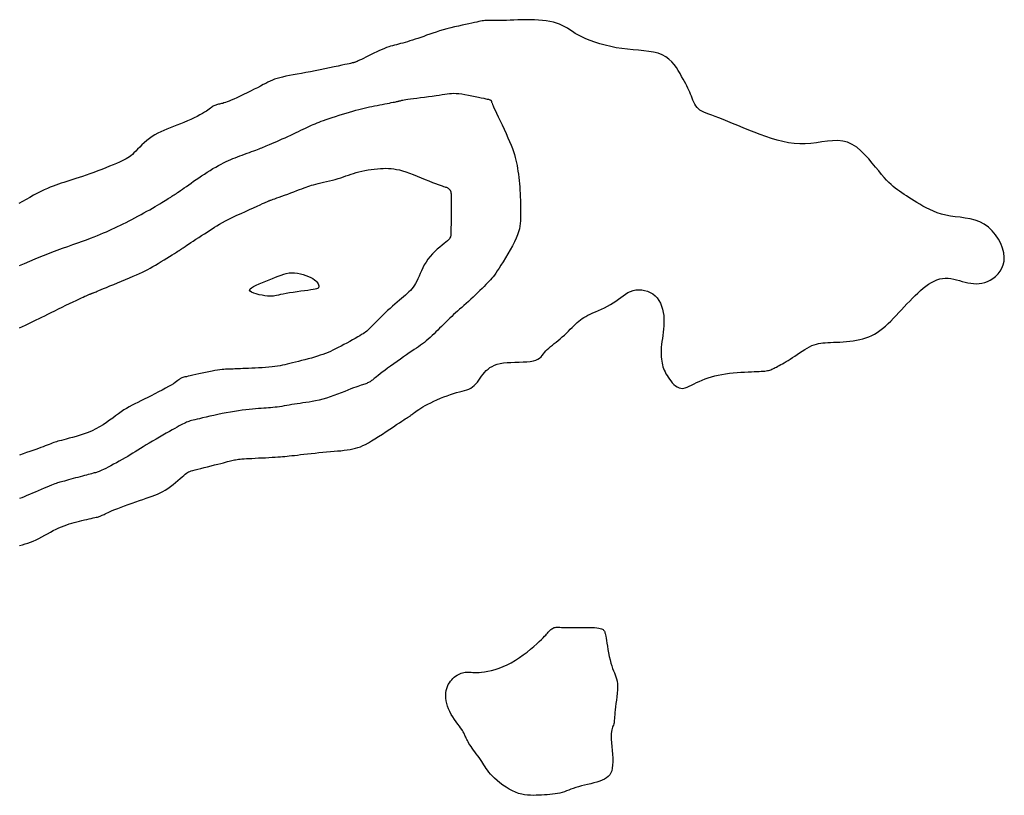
# Model space of a CAD drawing. Header units: millimetres. Extents: x 32690613 to 32693367, y 5343692 to 5344708.
# Tile 947 of 1009: x 32693143 to 32693165, y 5344549 to 5344567. Entities that reach past the tile are written whole.
import ezdxf

# ---------------------------------------------------------------- set-up
doc = ezdxf.new("R2010")
doc.units = ezdxf.units.MM
doc.header["$LTSCALE"] = 20
for name, color, linetype in [('02-DGM_HL_489.50', 32, 'Continuous'), ('02-DGM_HL_490.00', 42, 'Continuous'), ('02-DGM_HL_490.50', 52, 'Continuous'), ('02-DGM_HL_491.00', 62, 'Continuous')]:
    doc.layers.add(name, color=color, linetype=linetype)

msp = doc.modelspace()

# ---------------------------------------------------------------- linework, layer by layer
at = {"layer": '02-DGM_HL_489.50', "elevation": 489.5, "flags": 128}
msp.add_lwpolyline([(32693149.647, 5344560.865), (32693149.684, 5344560.84), (32693149.713, 5344560.815), (32693149.736, 5344560.791), (32693149.753, 5344560.768), (32693149.766, 5344560.746), (32693149.774, 5344560.726), (32693149.778, 5344560.708), (32693149.78, 5344560.692), (32693149.779, 5344560.678), (32693149.775, 5344560.666), (32693149.767, 5344560.656), (32693149.752, 5344560.647), (32693149.729, 5344560.638), (32693149.698, 5344560.63), (32693149.657, 5344560.622), (32693149.604, 5344560.613), (32693149.539, 5344560.603), (32693149.464, 5344560.593), (32693149.382, 5344560.582), (32693149.297, 5344560.57), (32693149.212, 5344560.558), (32693149.13, 5344560.546), (32693149.053, 5344560.534), (32693148.985, 5344560.522), (32693148.929, 5344560.511), (32693148.882, 5344560.5), (32693148.841, 5344560.491), (32693148.804, 5344560.483), (32693148.769, 5344560.477), (32693148.731, 5344560.474), (32693148.689, 5344560.474), (32693148.639, 5344560.477), (32693148.581, 5344560.484), (32693148.517, 5344560.494), (32693148.451, 5344560.507), (32693148.387, 5344560.523), (32693148.33, 5344560.542), (32693148.284, 5344560.562), (32693148.252, 5344560.585), (32693148.24, 5344560.609), (32693148.251, 5344560.635), (32693148.281, 5344560.662), (32693148.327, 5344560.69), (32693148.386, 5344560.718), (32693148.454, 5344560.748), (32693148.528, 5344560.777), (32693148.604, 5344560.807), (32693148.678, 5344560.837), (32693148.749, 5344560.866), (32693148.815, 5344560.894), (32693148.878, 5344560.921), (32693148.939, 5344560.945), (32693148.998, 5344560.965), (32693149.057, 5344560.981), (32693149.117, 5344560.992), (32693149.178, 5344560.997), (32693149.242, 5344560.995), (32693149.307, 5344560.987), (32693149.371, 5344560.975), (32693149.434, 5344560.958), (32693149.495, 5344560.937), (32693149.551, 5344560.914), (32693149.602, 5344560.89)], close=True, dxfattribs=at)
at = {"layer": '02-DGM_HL_490.00', "elevation": 490, "flags": 128}
msp.add_lwpolyline([(32693143.109, 5344559.769), (32693143.177, 5344559.798), (32693143.242, 5344559.827), (32693143.305, 5344559.856), (32693143.365, 5344559.884), (32693143.425, 5344559.913), (32693143.485, 5344559.943), (32693143.546, 5344559.974), (32693143.608, 5344560.006), (32693143.674, 5344560.039), (32693143.743, 5344560.074), (32693143.816, 5344560.11), (32693143.895, 5344560.149), (32693143.977, 5344560.189), (32693144.061, 5344560.23), (32693144.144, 5344560.27), (32693144.226, 5344560.309), (32693144.303, 5344560.346), (32693144.373, 5344560.379), (32693144.436, 5344560.409), (32693144.489, 5344560.434), (32693144.533, 5344560.454), (32693144.569, 5344560.471), (32693144.599, 5344560.484), (32693144.623, 5344560.495), (32693144.642, 5344560.503), (32693144.657, 5344560.51), (32693144.67, 5344560.515), (32693144.682, 5344560.52), (32693144.693, 5344560.524), (32693144.703, 5344560.528), (32693144.712, 5344560.531), (32693144.721, 5344560.534), (32693144.731, 5344560.538), (32693144.74, 5344560.542), (32693144.751, 5344560.546), (32693144.762, 5344560.551), (32693144.776, 5344560.556), (32693144.794, 5344560.564), (32693144.816, 5344560.573), (32693144.845, 5344560.585), (32693144.882, 5344560.601), (32693144.927, 5344560.619), (32693144.983, 5344560.642), (32693145.05, 5344560.67), (32693145.127, 5344560.701), (32693145.21, 5344560.735), (32693145.297, 5344560.771), (32693145.387, 5344560.808), (32693145.476, 5344560.845), (32693145.563, 5344560.882), (32693145.644, 5344560.917), (32693145.718, 5344560.95), (32693145.786, 5344560.981), (32693145.85, 5344561.011), (32693145.909, 5344561.04), (32693145.967, 5344561.07), (32693146.024, 5344561.101), (32693146.081, 5344561.133), (32693146.141, 5344561.168), (32693146.204, 5344561.205), (32693146.268, 5344561.244), (32693146.333, 5344561.284), (32693146.397, 5344561.323), (32693146.457, 5344561.361), (32693146.514, 5344561.397), (32693146.564, 5344561.429), (32693146.607, 5344561.456), (32693146.642, 5344561.477), (32693146.668, 5344561.494), (32693146.688, 5344561.506), (32693146.702, 5344561.515), (32693146.711, 5344561.52), (32693146.717, 5344561.524), (32693146.721, 5344561.527), (32693146.724, 5344561.529), (32693146.726, 5344561.531), (32693146.73, 5344561.533), (32693146.736, 5344561.538), (32693146.746, 5344561.545), (32693146.76, 5344561.554), (32693146.779, 5344561.568), (32693146.805, 5344561.585), (32693146.838, 5344561.608), (32693146.88, 5344561.635), (32693146.93, 5344561.668), (32693146.984, 5344561.704), (32693147.044, 5344561.743), (32693147.105, 5344561.783), (32693147.168, 5344561.824), (32693147.23, 5344561.865), (32693147.29, 5344561.904), (32693147.347, 5344561.941), (32693147.402, 5344561.977), (32693147.456, 5344562.011), (32693147.512, 5344562.045), (32693147.57, 5344562.08), (32693147.633, 5344562.115), (32693147.702, 5344562.152), (32693147.778, 5344562.191), (32693147.863, 5344562.233), (32693147.954, 5344562.277), (32693148.049, 5344562.321), (32693148.144, 5344562.365), (32693148.237, 5344562.407), (32693148.325, 5344562.447), (32693148.404, 5344562.482), (32693148.472, 5344562.513), (32693148.527, 5344562.537), (32693148.569, 5344562.556), (32693148.601, 5344562.57), (32693148.625, 5344562.581), (32693148.641, 5344562.588), (32693148.653, 5344562.593), (32693148.662, 5344562.597), (32693148.669, 5344562.6), (32693148.677, 5344562.603), (32693148.686, 5344562.606), (32693148.698, 5344562.611), (32693148.715, 5344562.617), (32693148.736, 5344562.625), (32693148.763, 5344562.635), (32693148.798, 5344562.647), (32693148.842, 5344562.663), (32693148.894, 5344562.682), (32693148.954, 5344562.704), (32693149.019, 5344562.727), (32693149.088, 5344562.752), (32693149.158, 5344562.778), (32693149.226, 5344562.803), (32693149.292, 5344562.827), (32693149.352, 5344562.85), (32693149.405, 5344562.87), (32693149.453, 5344562.888), (32693149.497, 5344562.905), (32693149.538, 5344562.92), (32693149.579, 5344562.934), (32693149.62, 5344562.947), (32693149.664, 5344562.96), (32693149.712, 5344562.973), (32693149.766, 5344562.986), (32693149.824, 5344563), (32693149.886, 5344563.014), (32693149.951, 5344563.029), (32693150.017, 5344563.045), (32693150.083, 5344563.061), (32693150.148, 5344563.078), (32693150.212, 5344563.096), (32693150.272, 5344563.114), (32693150.33, 5344563.134), (32693150.387, 5344563.154), (32693150.442, 5344563.173), (32693150.499, 5344563.193), (32693150.556, 5344563.212), (32693150.615, 5344563.23), (32693150.676, 5344563.247), (32693150.741, 5344563.263), (32693150.808, 5344563.277), (32693150.878, 5344563.289), (32693150.947, 5344563.3), (32693151.017, 5344563.309), (32693151.086, 5344563.316), (32693151.153, 5344563.321), (32693151.217, 5344563.324), (32693151.278, 5344563.325), (32693151.337, 5344563.324), (32693151.394, 5344563.32), (32693151.452, 5344563.313), (32693151.512, 5344563.302), (32693151.576, 5344563.288), (32693151.644, 5344563.269), (32693151.718, 5344563.245), (32693151.799, 5344563.217), (32693151.885, 5344563.184), (32693151.974, 5344563.15), (32693152.064, 5344563.114), (32693152.152, 5344563.078), (32693152.236, 5344563.044), (32693152.313, 5344563.012), (32693152.382, 5344562.985), (32693152.44, 5344562.963), (32693152.488, 5344562.946), (32693152.528, 5344562.932), (32693152.56, 5344562.922), (32693152.586, 5344562.914), (32693152.607, 5344562.908), (32693152.624, 5344562.902), (32693152.638, 5344562.897), (32693152.651, 5344562.891), (32693152.662, 5344562.884), (32693152.672, 5344562.877), (32693152.681, 5344562.87), (32693152.688, 5344562.862), (32693152.695, 5344562.854), (32693152.701, 5344562.847), (32693152.706, 5344562.839), (32693152.71, 5344562.831), (32693152.714, 5344562.824), (32693152.717, 5344562.817), (32693152.72, 5344562.809), (32693152.722, 5344562.802), (32693152.724, 5344562.795), (32693152.726, 5344562.788), (32693152.727, 5344562.78), (32693152.727, 5344562.772), (32693152.728, 5344562.763), (32693152.728, 5344562.75), (32693152.728, 5344562.731), (32693152.728, 5344562.706), (32693152.728, 5344562.672), (32693152.728, 5344562.628), (32693152.728, 5344562.572), (32693152.728, 5344562.503), (32693152.728, 5344562.424), (32693152.728, 5344562.339), (32693152.728, 5344562.25), (32693152.728, 5344562.161), (32693152.728, 5344562.076), (32693152.727, 5344561.998), (32693152.725, 5344561.931), (32693152.723, 5344561.877), (32693152.72, 5344561.834), (32693152.713, 5344561.8), (32693152.704, 5344561.773), (32693152.69, 5344561.75), (32693152.671, 5344561.728), (32693152.646, 5344561.705), (32693152.613, 5344561.679), (32693152.573, 5344561.648), (32693152.527, 5344561.611), (32693152.476, 5344561.569), (32693152.422, 5344561.522), (32693152.367, 5344561.471), (32693152.313, 5344561.417), (32693152.26, 5344561.359), (32693152.212, 5344561.298), (32693152.17, 5344561.235), (32693152.132, 5344561.17), (32693152.099, 5344561.105), (32693152.068, 5344561.041), (32693152.041, 5344560.978), (32693152.015, 5344560.918), (32693151.99, 5344560.86), (32693151.965, 5344560.808), (32693151.939, 5344560.76), (32693151.913, 5344560.717), (32693151.884, 5344560.677), (32693151.855, 5344560.64), (32693151.823, 5344560.604), (32693151.789, 5344560.57), (32693151.752, 5344560.535), (32693151.713, 5344560.5), (32693151.67, 5344560.462), (32693151.624, 5344560.423), (32693151.577, 5344560.382), (32693151.527, 5344560.34), (32693151.475, 5344560.295), (32693151.422, 5344560.249), (32693151.368, 5344560.2), (32693151.314, 5344560.151), (32693151.259, 5344560.099), (32693151.206, 5344560.047), (32693151.153, 5344559.995), (32693151.102, 5344559.944), (32693151.054, 5344559.895), (32693151.009, 5344559.85), (32693150.968, 5344559.809), (32693150.932, 5344559.772), (32693150.901, 5344559.742), (32693150.874, 5344559.716), (32693150.849, 5344559.694), (32693150.824, 5344559.675), (32693150.798, 5344559.656), (32693150.769, 5344559.636), (32693150.735, 5344559.616), (32693150.695, 5344559.592), (32693150.648, 5344559.564), (32693150.594, 5344559.533), (32693150.535, 5344559.5), (32693150.472, 5344559.465), (32693150.407, 5344559.429), (32693150.342, 5344559.394), (32693150.277, 5344559.359), (32693150.214, 5344559.327), (32693150.154, 5344559.297), (32693150.097, 5344559.269), (32693150.041, 5344559.243), (32693149.986, 5344559.219), (32693149.931, 5344559.197), (32693149.874, 5344559.175), (32693149.815, 5344559.155), (32693149.752, 5344559.134), (32693149.685, 5344559.114), (32693149.615, 5344559.094), (32693149.543, 5344559.074), (32693149.47, 5344559.055), (32693149.397, 5344559.036), (32693149.326, 5344559.018), (32693149.258, 5344559.001), (32693149.194, 5344558.985), (32693149.134, 5344558.97), (32693149.078, 5344558.956), (32693149.024, 5344558.943), (32693148.972, 5344558.932), (32693148.918, 5344558.921), (32693148.863, 5344558.912), (32693148.804, 5344558.903), (32693148.74, 5344558.895), (32693148.67, 5344558.889), (32693148.596, 5344558.883), (32693148.518, 5344558.878), (32693148.44, 5344558.873), (32693148.362, 5344558.869), (32693148.286, 5344558.866), (32693148.215, 5344558.863), (32693148.149, 5344558.86), (32693148.09, 5344558.858), (32693148.038, 5344558.856), (32693147.991, 5344558.854), (32693147.949, 5344558.852), (32693147.91, 5344558.851), (32693147.875, 5344558.85), (32693147.841, 5344558.849), (32693147.808, 5344558.848), (32693147.775, 5344558.847), (32693147.741, 5344558.845), (32693147.705, 5344558.844), (32693147.667, 5344558.841), (32693147.624, 5344558.837), (32693147.577, 5344558.831), (32693147.525, 5344558.824), (32693147.466, 5344558.814), (32693147.401, 5344558.802), (32693147.331, 5344558.787), (32693147.257, 5344558.772), (32693147.183, 5344558.756), (32693147.109, 5344558.739), (32693147.039, 5344558.724), (32693146.974, 5344558.709), (32693146.917, 5344558.697), (32693146.869, 5344558.687), (32693146.829, 5344558.678), (32693146.797, 5344558.672), (32693146.77, 5344558.666), (32693146.749, 5344558.66), (32693146.731, 5344558.655), (32693146.716, 5344558.649), (32693146.702, 5344558.641), (32693146.689, 5344558.632), (32693146.675, 5344558.621), (32693146.658, 5344558.608), (32693146.637, 5344558.591), (32693146.612, 5344558.572), (32693146.58, 5344558.55), (32693146.54, 5344558.523), (32693146.491, 5344558.493), (32693146.432, 5344558.459), (32693146.364, 5344558.421), (32693146.29, 5344558.381), (32693146.212, 5344558.339), (32693146.13, 5344558.297), (32693146.048, 5344558.254), (32693145.967, 5344558.213), (32693145.889, 5344558.175), (32693145.816, 5344558.139), (32693145.747, 5344558.105), (32693145.682, 5344558.072), (32693145.619, 5344558.04), (32693145.558, 5344558.007), (32693145.498, 5344557.973), (32693145.438, 5344557.936), (32693145.378, 5344557.896), (32693145.316, 5344557.852), (32693145.253, 5344557.805), (32693145.187, 5344557.756), (32693145.119, 5344557.706), (32693145.048, 5344557.655), (32693144.974, 5344557.606), (32693144.896, 5344557.558), (32693144.814, 5344557.514), (32693144.728, 5344557.473), (32693144.639, 5344557.437), (32693144.55, 5344557.404), (32693144.461, 5344557.374), (32693144.376, 5344557.348), (32693144.294, 5344557.325), (32693144.22, 5344557.305), (32693144.153, 5344557.287), (32693144.096, 5344557.272), (32693144.047, 5344557.259), (32693144.005, 5344557.248), (32693143.968, 5344557.238), (32693143.935, 5344557.228), (32693143.904, 5344557.218), (32693143.873, 5344557.208), (32693143.841, 5344557.197), (32693143.807, 5344557.184), (32693143.77, 5344557.169), (32693143.73, 5344557.153), (32693143.686, 5344557.136), (32693143.639, 5344557.118), (32693143.588, 5344557.099), (32693143.533, 5344557.079), (32693143.474, 5344557.058), (32693143.41, 5344557.036), (32693143.341, 5344557.013), (32693143.268, 5344556.988), (32693143.191, 5344556.961), (32693143.109, 5344556.931)], dxfattribs=at)
at = {"layer": '02-DGM_HL_490.50', "elevation": 490.5, "flags": 128}
msp.add_lwpolyline([(32693143.113, 5344561.155), (32693143.225, 5344561.204), (32693143.342, 5344561.255), (32693143.461, 5344561.306), (32693143.583, 5344561.357), (32693143.706, 5344561.406), (32693143.829, 5344561.454), (32693143.951, 5344561.499), (32693144.071, 5344561.542), (32693144.188, 5344561.584), (32693144.302, 5344561.624), (32693144.41, 5344561.661), (32693144.512, 5344561.697), (32693144.607, 5344561.732), (32693144.694, 5344561.764), (32693144.775, 5344561.796), (32693144.849, 5344561.826), (32693144.918, 5344561.855), (32693144.984, 5344561.884), (32693145.048, 5344561.912), (32693145.109, 5344561.94), (32693145.171, 5344561.969), (32693145.232, 5344561.997), (32693145.295, 5344562.027), (32693145.358, 5344562.057), (32693145.422, 5344562.087), (32693145.486, 5344562.119), (32693145.551, 5344562.151), (32693145.617, 5344562.185), (32693145.684, 5344562.219), (32693145.751, 5344562.255), (32693145.819, 5344562.292), (32693145.885, 5344562.329), (32693145.951, 5344562.366), (32693146.014, 5344562.402), (32693146.075, 5344562.437), (32693146.133, 5344562.471), (32693146.186, 5344562.503), (32693146.236, 5344562.532), (32693146.281, 5344562.559), (32693146.322, 5344562.584), (32693146.359, 5344562.608), (32693146.394, 5344562.629), (32693146.425, 5344562.649), (32693146.454, 5344562.668), (32693146.481, 5344562.685), (32693146.507, 5344562.701), (32693146.531, 5344562.717), (32693146.556, 5344562.732), (32693146.58, 5344562.749), (32693146.607, 5344562.766), (32693146.635, 5344562.785), (32693146.666, 5344562.807), (32693146.701, 5344562.831), (32693146.74, 5344562.859), (32693146.784, 5344562.89), (32693146.831, 5344562.923), (32693146.881, 5344562.958), (32693146.934, 5344562.996), (32693146.99, 5344563.035), (32693147.048, 5344563.075), (32693147.108, 5344563.116), (32693147.17, 5344563.157), (32693147.233, 5344563.198), (32693147.296, 5344563.239), (32693147.359, 5344563.278), (32693147.422, 5344563.317), (32693147.484, 5344563.353), (32693147.544, 5344563.388), (32693147.603, 5344563.42), (32693147.659, 5344563.448), (32693147.713, 5344563.475), (32693147.766, 5344563.499), (32693147.817, 5344563.521), (32693147.868, 5344563.542), (32693147.919, 5344563.562), (32693147.97, 5344563.582), (32693148.022, 5344563.602), (32693148.075, 5344563.621), (32693148.128, 5344563.641), (32693148.182, 5344563.66), (32693148.234, 5344563.68), (32693148.284, 5344563.698), (32693148.332, 5344563.716), (32693148.377, 5344563.732), (32693148.417, 5344563.747), (32693148.453, 5344563.761), (32693148.485, 5344563.773), (32693148.515, 5344563.785), (32693148.544, 5344563.797), (32693148.575, 5344563.81), (32693148.607, 5344563.824), (32693148.644, 5344563.839), (32693148.685, 5344563.857), (32693148.733, 5344563.878), (32693148.785, 5344563.901), (32693148.843, 5344563.925), (32693148.903, 5344563.952), (32693148.966, 5344563.979), (32693149.03, 5344564.008), (32693149.093, 5344564.036), (32693149.156, 5344564.065), (32693149.216, 5344564.093), (32693149.274, 5344564.121), (32693149.33, 5344564.148), (32693149.383, 5344564.174), (32693149.434, 5344564.198), (32693149.483, 5344564.222), (32693149.53, 5344564.244), (32693149.574, 5344564.265), (32693149.617, 5344564.285), (32693149.658, 5344564.303), (32693149.7, 5344564.32), (32693149.742, 5344564.337), (32693149.787, 5344564.355), (32693149.835, 5344564.373), (32693149.888, 5344564.392), (32693149.947, 5344564.412), (32693150.012, 5344564.434), (32693150.082, 5344564.458), (32693150.156, 5344564.482), (32693150.233, 5344564.507), (32693150.311, 5344564.532), (32693150.389, 5344564.556), (32693150.465, 5344564.579), (32693150.538, 5344564.6), (32693150.607, 5344564.619), (32693150.672, 5344564.636), (32693150.734, 5344564.652), (32693150.794, 5344564.667), (32693150.852, 5344564.68), (32693150.909, 5344564.692), (32693150.965, 5344564.704), (32693151.023, 5344564.716), (32693151.08, 5344564.728), (32693151.139, 5344564.739), (32693151.196, 5344564.75), (32693151.251, 5344564.761), (32693151.304, 5344564.771), (32693151.353, 5344564.78), (32693151.397, 5344564.789), (32693151.436, 5344564.796), (32693151.468, 5344564.803), (32693151.495, 5344564.808), (32693151.516, 5344564.813), (32693151.534, 5344564.817), (32693151.549, 5344564.82), (32693151.562, 5344564.824), (32693151.574, 5344564.827), (32693151.586, 5344564.83), (32693151.598, 5344564.833), (32693151.613, 5344564.837), (32693151.631, 5344564.841), (32693151.653, 5344564.846), (32693151.683, 5344564.851), (32693151.719, 5344564.858), (32693151.765, 5344564.865), (32693151.822, 5344564.873), (32693151.89, 5344564.882), (32693151.966, 5344564.892), (32693152.05, 5344564.903), (32693152.137, 5344564.914), (32693152.225, 5344564.926), (32693152.311, 5344564.937), (32693152.393, 5344564.949), (32693152.467, 5344564.959), (32693152.532, 5344564.969), (32693152.59, 5344564.978), (32693152.642, 5344564.986), (32693152.691, 5344564.992), (32693152.739, 5344564.995), (32693152.788, 5344564.997), (32693152.842, 5344564.995), (32693152.901, 5344564.99), (32693152.967, 5344564.982), (32693153.039, 5344564.97), (32693153.115, 5344564.957), (32693153.191, 5344564.943), (32693153.266, 5344564.928), (32693153.337, 5344564.913), (32693153.401, 5344564.899), (32693153.457, 5344564.887), (32693153.501, 5344564.877), (32693153.536, 5344564.869), (32693153.561, 5344564.863), (32693153.58, 5344564.859), (32693153.593, 5344564.855), (32693153.601, 5344564.852), (32693153.606, 5344564.85), (32693153.61, 5344564.847), (32693153.613, 5344564.845), (32693153.616, 5344564.841), (32693153.619, 5344564.838), (32693153.622, 5344564.834), (32693153.624, 5344564.83), (32693153.626, 5344564.825), (32693153.628, 5344564.821), (32693153.63, 5344564.815), (32693153.631, 5344564.81), (32693153.633, 5344564.802), (32693153.637, 5344564.79), (32693153.643, 5344564.774), (32693153.652, 5344564.75), (32693153.666, 5344564.718), (32693153.685, 5344564.675), (32693153.71, 5344564.62), (32693153.742, 5344564.552), (32693153.78, 5344564.473), (32693153.821, 5344564.386), (32693153.865, 5344564.293), (32693153.909, 5344564.198), (32693153.953, 5344564.102), (32693153.995, 5344564.008), (32693154.033, 5344563.92), (32693154.067, 5344563.839), (32693154.095, 5344563.765), (32693154.119, 5344563.696), (32693154.14, 5344563.631), (32693154.158, 5344563.569), (32693154.173, 5344563.509), (32693154.187, 5344563.449), (32693154.199, 5344563.387), (32693154.21, 5344563.324), (32693154.22, 5344563.259), (32693154.229, 5344563.192), (32693154.238, 5344563.123), (32693154.246, 5344563.053), (32693154.253, 5344562.982), (32693154.259, 5344562.91), (32693154.264, 5344562.837), (32693154.268, 5344562.764), (32693154.271, 5344562.691), (32693154.274, 5344562.618), (32693154.276, 5344562.546), (32693154.277, 5344562.475), (32693154.277, 5344562.406), (32693154.278, 5344562.339), (32693154.277, 5344562.275), (32693154.276, 5344562.214), (32693154.274, 5344562.155), (32693154.27, 5344562.096), (32693154.262, 5344562.036), (32693154.25, 5344561.975), (32693154.232, 5344561.91), (32693154.209, 5344561.84), (32693154.178, 5344561.764), (32693154.14, 5344561.682), (32693154.096, 5344561.595), (32693154.047, 5344561.505), (32693153.995, 5344561.415), (32693153.942, 5344561.327), (32693153.89, 5344561.243), (32693153.841, 5344561.165), (32693153.797, 5344561.096), (32693153.757, 5344561.037), (32693153.723, 5344560.987), (32693153.693, 5344560.944), (32693153.664, 5344560.906), (32693153.636, 5344560.872), (32693153.608, 5344560.839), (32693153.578, 5344560.806), (32693153.544, 5344560.771), (32693153.506, 5344560.732), (32693153.464, 5344560.69), (32693153.419, 5344560.645), (32693153.371, 5344560.599), (32693153.321, 5344560.55), (32693153.27, 5344560.502), (32693153.218, 5344560.453), (32693153.166, 5344560.405), (32693153.115, 5344560.358), (32693153.064, 5344560.312), (32693153.014, 5344560.268), (32693152.966, 5344560.225), (32693152.918, 5344560.183), (32693152.872, 5344560.142), (32693152.828, 5344560.102), (32693152.785, 5344560.063), (32693152.743, 5344560.024), (32693152.704, 5344559.987), (32693152.665, 5344559.949), (32693152.627, 5344559.912), (32693152.589, 5344559.874), (32693152.551, 5344559.836), (32693152.512, 5344559.798), (32693152.473, 5344559.759), (32693152.433, 5344559.718), (32693152.391, 5344559.678), (32693152.349, 5344559.636), (32693152.306, 5344559.596), (32693152.263, 5344559.555), (32693152.22, 5344559.516), (32693152.176, 5344559.479), (32693152.133, 5344559.443), (32693152.09, 5344559.41), (32693152.047, 5344559.378), (32693152.002, 5344559.347), (32693151.956, 5344559.315), (32693151.907, 5344559.282), (32693151.855, 5344559.248), (32693151.798, 5344559.21), (32693151.737, 5344559.168), (32693151.67, 5344559.122), (32693151.6, 5344559.073), (32693151.527, 5344559.021), (32693151.454, 5344558.968), (32693151.382, 5344558.916), (32693151.314, 5344558.866), (32693151.25, 5344558.819), (32693151.193, 5344558.776), (32693151.145, 5344558.739), (32693151.103, 5344558.707), (32693151.069, 5344558.679), (32693151.039, 5344558.656), (32693151.015, 5344558.636), (32693150.993, 5344558.619), (32693150.974, 5344558.604), (32693150.956, 5344558.59), (32693150.939, 5344558.578), (32693150.922, 5344558.567), (32693150.905, 5344558.557), (32693150.887, 5344558.547), (32693150.868, 5344558.538), (32693150.848, 5344558.53), (32693150.827, 5344558.521), (32693150.804, 5344558.513), (32693150.78, 5344558.505), (32693150.753, 5344558.496), (32693150.722, 5344558.486), (32693150.688, 5344558.474), (32693150.649, 5344558.461), (32693150.604, 5344558.445), (32693150.553, 5344558.427), (32693150.495, 5344558.405), (32693150.43, 5344558.379), (32693150.358, 5344558.351), (32693150.281, 5344558.321), (32693150.201, 5344558.291), (32693150.118, 5344558.26), (32693150.034, 5344558.23), (32693149.95, 5344558.203), (32693149.868, 5344558.178), (32693149.788, 5344558.158), (32693149.711, 5344558.14), (32693149.636, 5344558.125), (32693149.564, 5344558.113), (32693149.494, 5344558.102), (32693149.427, 5344558.093), (32693149.362, 5344558.084), (32693149.299, 5344558.075), (32693149.237, 5344558.065), (32693149.178, 5344558.056), (32693149.12, 5344558.046), (32693149.065, 5344558.036), (32693149.01, 5344558.026), (32693148.957, 5344558.017), (32693148.906, 5344558.009), (32693148.855, 5344558.002), (32693148.806, 5344557.996), (32693148.757, 5344557.99), (32693148.708, 5344557.986), (32693148.658, 5344557.982), (32693148.607, 5344557.979), (32693148.553, 5344557.975), (32693148.496, 5344557.971), (32693148.436, 5344557.967), (32693148.371, 5344557.962), (32693148.303, 5344557.956), (32693148.23, 5344557.949), (32693148.154, 5344557.941), (32693148.073, 5344557.931), (32693147.99, 5344557.92), (32693147.903, 5344557.906), (32693147.812, 5344557.891), (32693147.719, 5344557.874), (32693147.625, 5344557.855), (32693147.531, 5344557.835), (32693147.439, 5344557.815), (32693147.35, 5344557.795), (32693147.267, 5344557.776), (32693147.191, 5344557.758), (32693147.124, 5344557.742), (32693147.067, 5344557.729), (32693147.019, 5344557.718), (32693146.979, 5344557.708), (32693146.945, 5344557.7), (32693146.915, 5344557.692), (32693146.888, 5344557.683), (32693146.862, 5344557.674), (32693146.836, 5344557.664), (32693146.809, 5344557.652), (32693146.779, 5344557.638), (32693146.746, 5344557.622), (32693146.71, 5344557.603), (32693146.67, 5344557.581), (32693146.624, 5344557.556), (32693146.572, 5344557.527), (32693146.515, 5344557.494), (32693146.45, 5344557.458), (32693146.38, 5344557.418), (32693146.306, 5344557.376), (32693146.23, 5344557.332), (32693146.153, 5344557.287), (32693146.076, 5344557.242), (32693146.002, 5344557.198), (32693145.932, 5344557.156), (32693145.866, 5344557.116), (32693145.805, 5344557.078), (32693145.746, 5344557.041), (32693145.69, 5344557.006), (32693145.635, 5344556.971), (32693145.579, 5344556.937), (32693145.522, 5344556.902), (32693145.463, 5344556.867), (32693145.4, 5344556.831), (32693145.335, 5344556.795), (32693145.27, 5344556.76), (32693145.205, 5344556.725), (32693145.143, 5344556.692), (32693145.084, 5344556.662), (32693145.031, 5344556.635), (32693144.985, 5344556.612), (32693144.946, 5344556.593), (32693144.914, 5344556.578), (32693144.888, 5344556.567), (32693144.865, 5344556.557), (32693144.844, 5344556.55), (32693144.823, 5344556.544), (32693144.802, 5344556.538), (32693144.778, 5344556.532), (32693144.75, 5344556.524), (32693144.718, 5344556.516), (32693144.683, 5344556.507), (32693144.644, 5344556.497), (32693144.603, 5344556.486), (32693144.558, 5344556.474), (32693144.511, 5344556.461), (32693144.462, 5344556.448), (32693144.411, 5344556.434), (32693144.359, 5344556.42), (32693144.306, 5344556.405), (32693144.255, 5344556.391), (32693144.205, 5344556.377), (32693144.158, 5344556.364), (32693144.115, 5344556.352), (32693144.076, 5344556.342), (32693144.043, 5344556.333), (32693144.013, 5344556.325), (32693143.985, 5344556.317), (32693143.958, 5344556.309), (32693143.93, 5344556.3), (32693143.899, 5344556.289), (32693143.864, 5344556.276), (32693143.822, 5344556.259), (32693143.773, 5344556.239), (32693143.718, 5344556.216), (32693143.658, 5344556.19), (32693143.594, 5344556.163), (32693143.529, 5344556.134), (32693143.462, 5344556.106), (32693143.397, 5344556.078), (32693143.334, 5344556.051), (32693143.274, 5344556.026), (32693143.218, 5344556.002), (32693143.164, 5344555.98), (32693143.113, 5344555.96)], dxfattribs=at)
at = {"layer": '02-DGM_HL_491.00', "elevation": 491, "flags": 128}
msp.add_lwpolyline([(32693143.112, 5344554.915), (32693143.175, 5344554.932), (32693143.236, 5344554.95), (32693143.296, 5344554.969), (32693143.356, 5344554.99), (32693143.417, 5344555.014), (32693143.479, 5344555.042), (32693143.543, 5344555.073), (32693143.607, 5344555.107), (32693143.672, 5344555.142), (32693143.736, 5344555.178), (32693143.801, 5344555.213), (32693143.864, 5344555.246), (32693143.926, 5344555.278), (32693143.987, 5344555.307), (32693144.047, 5344555.332), (32693144.105, 5344555.355), (32693144.162, 5344555.376), (32693144.219, 5344555.395), (32693144.276, 5344555.413), (32693144.332, 5344555.429), (32693144.389, 5344555.444), (32693144.446, 5344555.458), (32693144.502, 5344555.472), (32693144.558, 5344555.485), (32693144.612, 5344555.498), (32693144.662, 5344555.509), (32693144.71, 5344555.519), (32693144.752, 5344555.529), (32693144.79, 5344555.537), (32693144.821, 5344555.544), (32693144.848, 5344555.55), (32693144.87, 5344555.556), (32693144.889, 5344555.561), (32693144.906, 5344555.567), (32693144.922, 5344555.573), (32693144.938, 5344555.58), (32693144.955, 5344555.588), (32693144.974, 5344555.597), (32693144.996, 5344555.608), (32693145.021, 5344555.621), (32693145.051, 5344555.636), (32693145.087, 5344555.652), (32693145.129, 5344555.671), (32693145.178, 5344555.692), (32693145.235, 5344555.716), (32693145.301, 5344555.742), (32693145.374, 5344555.769), (32693145.452, 5344555.799), (32693145.534, 5344555.828), (32693145.618, 5344555.858), (32693145.701, 5344555.888), (32693145.783, 5344555.916), (32693145.861, 5344555.943), (32693145.934, 5344555.967), (32693146.002, 5344555.99), (32693146.066, 5344556.013), (32693146.128, 5344556.036), (32693146.187, 5344556.06), (32693146.245, 5344556.086), (32693146.302, 5344556.116), (32693146.359, 5344556.15), (32693146.418, 5344556.188), (32693146.476, 5344556.23), (32693146.534, 5344556.275), (32693146.59, 5344556.32), (32693146.642, 5344556.364), (32693146.691, 5344556.405), (32693146.735, 5344556.444), (32693146.773, 5344556.476), (32693146.804, 5344556.503), (32693146.83, 5344556.524), (32693146.855, 5344556.541), (32693146.879, 5344556.555), (32693146.905, 5344556.566), (32693146.937, 5344556.577), (32693146.975, 5344556.588), (32693147.023, 5344556.601), (32693147.082, 5344556.616), (32693147.15, 5344556.633), (32693147.224, 5344556.652), (32693147.302, 5344556.672), (32693147.381, 5344556.691), (32693147.459, 5344556.711), (32693147.532, 5344556.729), (32693147.598, 5344556.746), (32693147.656, 5344556.761), (32693147.705, 5344556.774), (32693147.747, 5344556.785), (32693147.783, 5344556.795), (32693147.815, 5344556.803), (32693147.845, 5344556.81), (32693147.872, 5344556.816), (32693147.899, 5344556.822), (32693147.928, 5344556.827), (32693147.958, 5344556.832), (32693147.991, 5344556.836), (32693148.027, 5344556.84), (32693148.068, 5344556.844), (32693148.114, 5344556.848), (32693148.166, 5344556.851), (32693148.225, 5344556.855), (32693148.291, 5344556.858), (32693148.362, 5344556.862), (32693148.438, 5344556.866), (32693148.515, 5344556.869), (32693148.593, 5344556.873), (32693148.669, 5344556.877), (32693148.742, 5344556.881), (32693148.809, 5344556.884), (32693148.869, 5344556.888), (32693148.924, 5344556.892), (32693148.975, 5344556.896), (32693149.024, 5344556.901), (32693149.073, 5344556.906), (32693149.124, 5344556.912), (32693149.178, 5344556.918), (32693149.237, 5344556.925), (32693149.303, 5344556.932), (32693149.374, 5344556.94), (32693149.45, 5344556.949), (32693149.531, 5344556.958), (32693149.614, 5344556.967), (32693149.699, 5344556.976), (32693149.785, 5344556.985), (32693149.871, 5344556.993), (32693149.956, 5344557), (32693150.039, 5344557.008), (32693150.12, 5344557.015), (32693150.199, 5344557.022), (32693150.275, 5344557.029), (32693150.348, 5344557.037), (32693150.416, 5344557.046), (32693150.481, 5344557.056), (32693150.541, 5344557.068), (32693150.598, 5344557.082), (32693150.653, 5344557.098), (32693150.708, 5344557.118), (32693150.764, 5344557.142), (32693150.823, 5344557.17), (32693150.887, 5344557.204), (32693150.956, 5344557.245), (32693151.032, 5344557.291), (32693151.113, 5344557.343), (32693151.198, 5344557.397), (32693151.282, 5344557.453), (32693151.365, 5344557.509), (32693151.443, 5344557.561), (32693151.515, 5344557.61), (32693151.578, 5344557.652), (32693151.631, 5344557.687), (32693151.674, 5344557.715), (32693151.708, 5344557.737), (32693151.735, 5344557.754), (32693151.755, 5344557.766), (32693151.771, 5344557.776), (32693151.784, 5344557.783), (32693151.794, 5344557.79), (32693151.803, 5344557.796), (32693151.812, 5344557.802), (32693151.822, 5344557.809), (32693151.832, 5344557.816), (32693151.843, 5344557.826), (32693151.857, 5344557.836), (32693151.873, 5344557.849), (32693151.892, 5344557.864), (32693151.915, 5344557.882), (32693151.943, 5344557.903), (32693151.974, 5344557.925), (32693152.011, 5344557.95), (32693152.052, 5344557.977), (32693152.099, 5344558.006), (32693152.151, 5344558.036), (32693152.209, 5344558.067), (32693152.274, 5344558.099), (32693152.343, 5344558.132), (32693152.415, 5344558.165), (32693152.49, 5344558.197), (32693152.566, 5344558.227), (32693152.642, 5344558.255), (32693152.715, 5344558.281), (32693152.786, 5344558.304), (32693152.853, 5344558.323), (32693152.915, 5344558.339), (32693152.973, 5344558.354), (32693153.028, 5344558.369), (32693153.078, 5344558.384), (32693153.125, 5344558.402), (32693153.169, 5344558.424), (32693153.209, 5344558.45), (32693153.246, 5344558.482), (32693153.281, 5344558.518), (32693153.314, 5344558.558), (32693153.346, 5344558.601), (32693153.377, 5344558.645), (32693153.409, 5344558.689), (32693153.441, 5344558.733), (32693153.476, 5344558.774), (32693153.512, 5344558.813), (32693153.552, 5344558.849), (32693153.595, 5344558.881), (32693153.643, 5344558.909), (32693153.696, 5344558.934), (32693153.755, 5344558.955), (32693153.821, 5344558.972), (32693153.895, 5344558.984), (32693153.976, 5344558.993), (32693154.063, 5344558.998), (32693154.153, 5344559.001), (32693154.244, 5344559.004), (32693154.333, 5344559.007), (32693154.417, 5344559.011), (32693154.494, 5344559.019), (32693154.562, 5344559.031), (32693154.618, 5344559.048), (32693154.664, 5344559.069), (32693154.702, 5344559.094), (32693154.734, 5344559.123), (32693154.762, 5344559.154), (32693154.788, 5344559.186), (32693154.814, 5344559.219), (32693154.841, 5344559.252), (32693154.873, 5344559.285), (32693154.908, 5344559.317), (32693154.946, 5344559.349), (32693154.986, 5344559.382), (32693155.029, 5344559.415), (32693155.073, 5344559.45), (32693155.118, 5344559.486), (32693155.163, 5344559.524), (32693155.208, 5344559.565), (32693155.253, 5344559.607), (32693155.298, 5344559.65), (32693155.342, 5344559.693), (32693155.384, 5344559.735), (32693155.426, 5344559.777), (32693155.466, 5344559.816), (32693155.505, 5344559.853), (32693155.542, 5344559.887), (32693155.578, 5344559.918), (32693155.614, 5344559.947), (32693155.651, 5344559.974), (32693155.69, 5344559.999), (32693155.733, 5344560.024), (32693155.779, 5344560.049), (32693155.83, 5344560.075), (32693155.886, 5344560.101), (32693155.947, 5344560.128), (32693156.012, 5344560.156), (32693156.078, 5344560.186), (32693156.146, 5344560.217), (32693156.213, 5344560.251), (32693156.278, 5344560.286), (32693156.341, 5344560.324), (32693156.4, 5344560.364), (32693156.457, 5344560.405), (32693156.511, 5344560.446), (32693156.564, 5344560.485), (32693156.617, 5344560.521), (32693156.671, 5344560.554), (32693156.726, 5344560.581), (32693156.785, 5344560.601), (32693156.847, 5344560.614), (32693156.911, 5344560.618), (32693156.977, 5344560.615), (32693157.043, 5344560.603), (32693157.107, 5344560.584), (32693157.168, 5344560.558), (32693157.226, 5344560.524), (32693157.277, 5344560.483), (32693157.323, 5344560.434), (32693157.362, 5344560.379), (32693157.394, 5344560.319), (32693157.421, 5344560.254), (32693157.442, 5344560.185), (32693157.457, 5344560.113), (32693157.467, 5344560.04), (32693157.473, 5344559.965), (32693157.473, 5344559.89), (32693157.47, 5344559.815), (32693157.464, 5344559.741), (32693157.456, 5344559.668), (32693157.447, 5344559.597), (32693157.437, 5344559.527), (32693157.428, 5344559.46), (32693157.42, 5344559.396), (32693157.414, 5344559.335), (32693157.41, 5344559.276), (32693157.409, 5344559.221), (32693157.409, 5344559.168), (32693157.412, 5344559.118), (32693157.416, 5344559.071), (32693157.422, 5344559.025), (32693157.43, 5344558.982), (32693157.44, 5344558.94), (32693157.451, 5344558.9), (32693157.465, 5344558.86), (32693157.48, 5344558.822), (32693157.498, 5344558.784), (32693157.518, 5344558.745), (32693157.541, 5344558.706), (32693157.566, 5344558.666), (32693157.594, 5344558.625), (32693157.625, 5344558.584), (32693157.658, 5344558.544), (32693157.693, 5344558.508), (32693157.73, 5344558.476), (32693157.769, 5344558.449), (32693157.81, 5344558.43), (32693157.852, 5344558.42), (32693157.896, 5344558.419), (32693157.942, 5344558.427), (32693157.989, 5344558.443), (32693158.038, 5344558.464), (32693158.09, 5344558.489), (32693158.144, 5344558.517), (32693158.201, 5344558.546), (32693158.261, 5344558.575), (32693158.324, 5344558.603), (32693158.39, 5344558.629), (32693158.459, 5344558.653), (32693158.531, 5344558.675), (32693158.606, 5344558.695), (32693158.684, 5344558.713), (32693158.764, 5344558.729), (32693158.846, 5344558.743), (32693158.931, 5344558.754), (32693159.018, 5344558.764), (32693159.103, 5344558.772), (32693159.188, 5344558.778), (32693159.27, 5344558.783), (32693159.348, 5344558.787), (32693159.421, 5344558.79), (32693159.487, 5344558.793), (32693159.545, 5344558.795), (32693159.597, 5344558.797), (32693159.643, 5344558.8), (32693159.683, 5344558.802), (32693159.718, 5344558.805), (32693159.75, 5344558.809), (32693159.779, 5344558.813), (32693159.805, 5344558.819), (32693159.831, 5344558.826), (32693159.855, 5344558.834), (32693159.879, 5344558.843), (32693159.903, 5344558.854), (32693159.928, 5344558.866), (32693159.953, 5344558.88), (32693159.981, 5344558.894), (32693160.01, 5344558.91), (32693160.042, 5344558.928), (32693160.077, 5344558.947), (32693160.114, 5344558.968), (32693160.153, 5344558.991), (32693160.195, 5344559.016), (32693160.24, 5344559.043), (32693160.287, 5344559.072), (32693160.336, 5344559.104), (32693160.388, 5344559.138), (32693160.442, 5344559.174), (32693160.497, 5344559.211), (32693160.553, 5344559.248), (32693160.609, 5344559.283), (32693160.664, 5344559.316), (32693160.718, 5344559.346), (32693160.771, 5344559.371), (32693160.821, 5344559.391), (32693160.87, 5344559.407), (32693160.918, 5344559.419), (32693160.966, 5344559.427), (32693161.017, 5344559.433), (32693161.069, 5344559.437), (32693161.125, 5344559.44), (32693161.185, 5344559.443), (32693161.25, 5344559.445), (32693161.319, 5344559.448), (32693161.391, 5344559.452), (32693161.466, 5344559.457), (32693161.542, 5344559.464), (32693161.618, 5344559.471), (32693161.693, 5344559.481), (32693161.767, 5344559.493), (32693161.838, 5344559.508), (32693161.907, 5344559.525), (32693161.973, 5344559.546), (32693162.038, 5344559.57), (32693162.102, 5344559.598), (32693162.164, 5344559.63), (32693162.225, 5344559.667), (32693162.286, 5344559.708), (32693162.347, 5344559.755), (32693162.408, 5344559.806), (32693162.468, 5344559.861), (32693162.528, 5344559.919), (32693162.589, 5344559.98), (32693162.649, 5344560.043), (32693162.709, 5344560.107), (32693162.769, 5344560.172), (32693162.829, 5344560.237), (32693162.889, 5344560.301), (32693162.949, 5344560.364), (32693163.009, 5344560.426), (32693163.069, 5344560.486), (32693163.129, 5344560.544), (32693163.19, 5344560.598), (32693163.25, 5344560.649), (32693163.311, 5344560.697), (32693163.372, 5344560.739), (32693163.433, 5344560.777), (32693163.494, 5344560.81), (32693163.556, 5344560.837), (32693163.618, 5344560.857), (32693163.68, 5344560.871), (32693163.742, 5344560.877), (32693163.804, 5344560.876), (32693163.867, 5344560.868), (32693163.93, 5344560.856), (32693163.994, 5344560.84), (32693164.057, 5344560.822), (32693164.12, 5344560.804), (32693164.183, 5344560.787), (32693164.246, 5344560.772), (32693164.309, 5344560.761), (32693164.372, 5344560.754), (32693164.435, 5344560.752), (32693164.497, 5344560.755), (32693164.559, 5344560.765), (32693164.621, 5344560.78), (32693164.683, 5344560.803), (32693164.744, 5344560.833), (32693164.805, 5344560.87), (32693164.864, 5344560.916), (32693164.918, 5344560.969), (32693164.966, 5344561.029), (32693165.006, 5344561.097), (32693165.036, 5344561.173), (32693165.054, 5344561.255), (32693165.058, 5344561.345), (32693165.046, 5344561.442), (32693165.02, 5344561.543), (32693164.98, 5344561.646), (32693164.928, 5344561.747), (32693164.863, 5344561.844), (32693164.789, 5344561.933), (32693164.705, 5344562.012), (32693164.612, 5344562.079), (32693164.513, 5344562.13), (32693164.408, 5344562.168), (32693164.299, 5344562.196), (32693164.188, 5344562.216), (32693164.076, 5344562.232), (32693163.965, 5344562.246), (32693163.857, 5344562.26), (32693163.754, 5344562.279), (32693163.656, 5344562.303), (32693163.564, 5344562.332), (32693163.477, 5344562.366), (32693163.395, 5344562.404), (32693163.317, 5344562.443), (32693163.244, 5344562.484), (32693163.175, 5344562.525), (32693163.109, 5344562.565), (32693163.046, 5344562.603), (32693162.987, 5344562.64), (32693162.93, 5344562.675), (32693162.875, 5344562.71), (32693162.823, 5344562.744), (32693162.772, 5344562.778), (32693162.723, 5344562.813), (32693162.675, 5344562.848), (32693162.628, 5344562.884), (32693162.582, 5344562.923), (32693162.534, 5344562.965), (32693162.485, 5344563.012), (32693162.434, 5344563.064), (32693162.38, 5344563.123), (32693162.322, 5344563.19), (32693162.259, 5344563.265), (32693162.19, 5344563.351), (32693162.116, 5344563.442), (32693162.037, 5344563.536), (32693161.953, 5344563.629), (32693161.863, 5344563.716), (32693161.769, 5344563.794), (32693161.67, 5344563.858), (32693161.566, 5344563.906), (32693161.459, 5344563.933), (32693161.347, 5344563.944), (32693161.232, 5344563.941), (32693161.114, 5344563.93), (32693160.993, 5344563.912), (32693160.871, 5344563.894), (32693160.747, 5344563.878), (32693160.623, 5344563.869), (32693160.498, 5344563.869), (32693160.372, 5344563.878), (32693160.246, 5344563.896), (32693160.12, 5344563.922), (32693159.994, 5344563.954), (32693159.867, 5344563.992), (32693159.741, 5344564.034), (32693159.614, 5344564.079), (32693159.487, 5344564.128), (32693159.361, 5344564.178), (32693159.238, 5344564.228), (32693159.118, 5344564.278), (32693159.003, 5344564.326), (32693158.894, 5344564.371), (32693158.792, 5344564.413), (32693158.699, 5344564.45), (32693158.614, 5344564.481), (32693158.539, 5344564.508), (32693158.472, 5344564.531), (32693158.413, 5344564.553), (32693158.361, 5344564.574), (32693158.315, 5344564.596), (32693158.275, 5344564.621), (32693158.24, 5344564.649), (32693158.21, 5344564.681), (32693158.184, 5344564.717), (32693158.16, 5344564.757), (32693158.139, 5344564.8), (32693158.12, 5344564.844), (32693158.102, 5344564.889), (32693158.084, 5344564.935), (32693158.066, 5344564.981), (32693158.047, 5344565.026), (32693158.027, 5344565.07), (32693158.005, 5344565.115), (32693157.982, 5344565.161), (32693157.957, 5344565.209), (32693157.929, 5344565.26), (32693157.9, 5344565.315), (32693157.867, 5344565.373), (32693157.832, 5344565.437), (32693157.793, 5344565.503), (32693157.75, 5344565.571), (32693157.701, 5344565.638), (32693157.645, 5344565.702), (32693157.583, 5344565.761), (32693157.512, 5344565.813), (32693157.432, 5344565.857), (32693157.342, 5344565.89), (32693157.243, 5344565.915), (32693157.137, 5344565.932), (32693157.025, 5344565.946), (32693156.907, 5344565.956), (32693156.786, 5344565.966), (32693156.662, 5344565.978), (32693156.537, 5344565.993), (32693156.411, 5344566.013), (32693156.287, 5344566.038), (32693156.165, 5344566.067), (32693156.047, 5344566.1), (32693155.934, 5344566.135), (32693155.828, 5344566.173), (32693155.731, 5344566.213), (32693155.642, 5344566.253), (32693155.565, 5344566.294), (32693155.496, 5344566.334), (32693155.433, 5344566.373), (32693155.376, 5344566.411), (32693155.32, 5344566.448), (32693155.265, 5344566.481), (32693155.208, 5344566.512), (32693155.148, 5344566.54), (32693155.081, 5344566.564), (32693155.009, 5344566.584), (32693154.932, 5344566.6), (32693154.851, 5344566.614), (32693154.766, 5344566.624), (32693154.679, 5344566.631), (32693154.589, 5344566.636), (32693154.497, 5344566.639), (32693154.404, 5344566.639), (32693154.311, 5344566.637), (32693154.22, 5344566.635), (32693154.131, 5344566.631), (32693154.046, 5344566.627), (32693153.966, 5344566.623), (32693153.892, 5344566.62), (32693153.825, 5344566.618), (32693153.767, 5344566.617), (32693153.716, 5344566.618), (32693153.671, 5344566.619), (32693153.632, 5344566.62), (32693153.598, 5344566.622), (32693153.566, 5344566.623), (32693153.537, 5344566.623), (32693153.508, 5344566.622), (32693153.48, 5344566.62), (32693153.45, 5344566.616), (32693153.419, 5344566.61), (32693153.384, 5344566.603), (32693153.344, 5344566.595), (32693153.3, 5344566.585), (32693153.249, 5344566.573), (32693153.191, 5344566.56), (32693153.125, 5344566.546), (32693153.053, 5344566.531), (32693152.974, 5344566.514), (32693152.892, 5344566.495), (32693152.808, 5344566.476), (32693152.722, 5344566.455), (32693152.637, 5344566.434), (32693152.554, 5344566.411), (32693152.474, 5344566.388), (32693152.397, 5344566.363), (32693152.323, 5344566.339), (32693152.252, 5344566.314), (32693152.184, 5344566.29), (32693152.118, 5344566.266), (32693152.053, 5344566.243), (32693151.991, 5344566.221), (32693151.93, 5344566.201), (32693151.871, 5344566.182), (32693151.813, 5344566.164), (32693151.757, 5344566.148), (32693151.704, 5344566.132), (32693151.652, 5344566.118), (32693151.603, 5344566.105), (32693151.556, 5344566.093), (32693151.511, 5344566.081), (32693151.468, 5344566.07), (32693151.425, 5344566.059), (32693151.382, 5344566.046), (32693151.338, 5344566.032), (32693151.292, 5344566.016), (32693151.243, 5344565.997), (32693151.19, 5344565.975), (32693151.132, 5344565.95), (32693151.071, 5344565.922), (32693151.009, 5344565.891), (32693150.947, 5344565.861), (32693150.886, 5344565.83), (32693150.828, 5344565.801), (32693150.776, 5344565.775), (32693150.73, 5344565.751), (32693150.691, 5344565.733), (32693150.66, 5344565.718), (32693150.635, 5344565.707), (32693150.615, 5344565.698), (32693150.6, 5344565.693), (32693150.588, 5344565.689), (32693150.58, 5344565.686), (32693150.573, 5344565.684), (32693150.567, 5344565.683), (32693150.562, 5344565.682), (32693150.558, 5344565.681), (32693150.555, 5344565.68), (32693150.551, 5344565.679), (32693150.548, 5344565.679), (32693150.546, 5344565.678), (32693150.543, 5344565.677), (32693150.54, 5344565.677), (32693150.535, 5344565.675), (32693150.526, 5344565.673), (32693150.511, 5344565.67), (32693150.489, 5344565.665), (32693150.458, 5344565.658), (32693150.416, 5344565.649), (32693150.361, 5344565.637), (32693150.292, 5344565.622), (32693150.211, 5344565.604), (32693150.12, 5344565.584), (32693150.02, 5344565.563), (32693149.916, 5344565.541), (32693149.809, 5344565.519), (32693149.7, 5344565.498), (32693149.594, 5344565.477), (32693149.491, 5344565.458), (32693149.392, 5344565.44), (32693149.298, 5344565.423), (32693149.208, 5344565.407), (32693149.125, 5344565.391), (32693149.047, 5344565.376), (32693148.975, 5344565.36), (32693148.909, 5344565.344), (32693148.851, 5344565.327), (32693148.797, 5344565.309), (32693148.747, 5344565.29), (32693148.698, 5344565.269), (32693148.648, 5344565.245), (32693148.597, 5344565.219), (32693148.541, 5344565.191), (32693148.48, 5344565.159), (32693148.412, 5344565.123), (32693148.338, 5344565.086), (32693148.26, 5344565.047), (32693148.181, 5344565.007), (32693148.102, 5344564.968), (32693148.026, 5344564.931), (32693147.954, 5344564.898), (32693147.889, 5344564.868), (32693147.831, 5344564.843), (32693147.782, 5344564.822), (32693147.738, 5344564.805), (32693147.701, 5344564.792), (32693147.668, 5344564.782), (32693147.639, 5344564.773), (32693147.613, 5344564.767), (32693147.589, 5344564.761), (32693147.566, 5344564.756), (32693147.545, 5344564.752), (32693147.524, 5344564.747), (32693147.503, 5344564.741), (32693147.483, 5344564.735), (32693147.464, 5344564.727), (32693147.445, 5344564.719), (32693147.426, 5344564.708), (32693147.407, 5344564.695), (32693147.387, 5344564.68), (32693147.365, 5344564.664), (32693147.34, 5344564.644), (32693147.311, 5344564.623), (32693147.277, 5344564.6), (32693147.236, 5344564.574), (32693147.189, 5344564.546), (32693147.133, 5344564.515), (32693147.07, 5344564.483), (32693147.002, 5344564.45), (32693146.929, 5344564.416), (32693146.852, 5344564.382), (32693146.774, 5344564.348), (32693146.696, 5344564.315), (32693146.618, 5344564.284), (32693146.541, 5344564.254), (32693146.467, 5344564.226), (32693146.395, 5344564.198), (32693146.325, 5344564.169), (32693146.257, 5344564.139), (32693146.191, 5344564.107), (32693146.127, 5344564.072), (32693146.065, 5344564.033), (32693146.005, 5344563.99), (32693145.947, 5344563.943), (32693145.892, 5344563.895), (32693145.84, 5344563.845), (32693145.79, 5344563.797), (32693145.744, 5344563.75), (32693145.701, 5344563.706), (32693145.662, 5344563.667), (32693145.626, 5344563.633), (32693145.593, 5344563.604), (32693145.559, 5344563.578), (32693145.525, 5344563.555), (32693145.487, 5344563.533), (32693145.445, 5344563.511), (32693145.396, 5344563.488), (32693145.339, 5344563.462), (32693145.273, 5344563.434), (32693145.199, 5344563.403), (32693145.118, 5344563.37), (32693145.033, 5344563.336), (32693144.944, 5344563.301), (32693144.855, 5344563.267), (32693144.766, 5344563.233), (32693144.679, 5344563.202), (32693144.596, 5344563.172), (32693144.516, 5344563.145), (32693144.44, 5344563.12), (32693144.366, 5344563.096), (32693144.296, 5344563.073), (32693144.229, 5344563.052), (32693144.164, 5344563.032), (32693144.101, 5344563.012), (32693144.04, 5344562.992), (32693143.98, 5344562.972), (32693143.92, 5344562.951), (32693143.859, 5344562.928), (32693143.797, 5344562.903), (32693143.731, 5344562.875), (32693143.662, 5344562.844), (32693143.588, 5344562.808), (32693143.509, 5344562.767), (32693143.426, 5344562.723), (32693143.342, 5344562.677), (32693143.258, 5344562.63), (32693143.176, 5344562.584), (32693143.099, 5344562.54)], dxfattribs=at)
msp.add_lwpolyline([(32693156.297, 5344550.662), (32693156.3, 5344550.594), (32693156.305, 5344550.517), (32693156.312, 5344550.434), (32693156.319, 5344550.347), (32693156.325, 5344550.26), (32693156.33, 5344550.174), (32693156.332, 5344550.092), (32693156.329, 5344550.017), (32693156.321, 5344549.951), (32693156.308, 5344549.894), (32693156.289, 5344549.844), (32693156.264, 5344549.802), (32693156.232, 5344549.765), (32693156.195, 5344549.733), (32693156.15, 5344549.706), (32693156.099, 5344549.681), (32693156.041, 5344549.659), (32693155.978, 5344549.639), (32693155.91, 5344549.621), (32693155.84, 5344549.603), (32693155.77, 5344549.587), (32693155.699, 5344549.57), (32693155.632, 5344549.553), (32693155.567, 5344549.535), (32693155.508, 5344549.517), (32693155.453, 5344549.498), (32693155.401, 5344549.478), (32693155.351, 5344549.459), (32693155.303, 5344549.441), (32693155.255, 5344549.424), (32693155.206, 5344549.408), (32693155.156, 5344549.394), (32693155.103, 5344549.383), (32693155.048, 5344549.374), (32693154.99, 5344549.367), (32693154.931, 5344549.361), (32693154.871, 5344549.357), (32693154.81, 5344549.353), (32693154.747, 5344549.351), (32693154.685, 5344549.348), (32693154.623, 5344549.346), (32693154.56, 5344549.344), (32693154.497, 5344549.345), (32693154.433, 5344549.349), (32693154.368, 5344549.356), (32693154.302, 5344549.368), (32693154.235, 5344549.386), (32693154.166, 5344549.411), (32693154.095, 5344549.443), (32693154.024, 5344549.482), (32693153.953, 5344549.526), (32693153.884, 5344549.573), (32693153.818, 5344549.623), (32693153.756, 5344549.673), (32693153.699, 5344549.724), (32693153.649, 5344549.772), (32693153.606, 5344549.818), (32693153.569, 5344549.861), (32693153.538, 5344549.903), (32693153.51, 5344549.943), (32693153.485, 5344549.982), (32693153.461, 5344550.021), (32693153.437, 5344550.06), (32693153.412, 5344550.1), (32693153.384, 5344550.142), (32693153.354, 5344550.184), (32693153.323, 5344550.227), (32693153.291, 5344550.269), (32693153.26, 5344550.312), (32693153.229, 5344550.353), (32693153.2, 5344550.393), (32693153.173, 5344550.432), (32693153.148, 5344550.468), (32693153.127, 5344550.502), (32693153.108, 5344550.534), (32693153.092, 5344550.564), (32693153.077, 5344550.592), (32693153.065, 5344550.618), (32693153.054, 5344550.641), (32693153.045, 5344550.663), (32693153.037, 5344550.682), (32693153.029, 5344550.701), (32693153.021, 5344550.72), (32693153.011, 5344550.739), (32693152.999, 5344550.761), (32693152.984, 5344550.786), (32693152.966, 5344550.814), (32693152.942, 5344550.848), (32693152.913, 5344550.887), (32693152.879, 5344550.932), (32693152.843, 5344550.981), (32693152.806, 5344551.034), (32693152.768, 5344551.091), (32693152.732, 5344551.149), (32693152.7, 5344551.21), (32693152.671, 5344551.271), (32693152.648, 5344551.332), (32693152.631, 5344551.394), (32693152.619, 5344551.454), (32693152.612, 5344551.514), (32693152.61, 5344551.571), (32693152.613, 5344551.626), (32693152.621, 5344551.679), (32693152.632, 5344551.728), (32693152.648, 5344551.774), (32693152.667, 5344551.816), (32693152.69, 5344551.854), (32693152.715, 5344551.889), (32693152.742, 5344551.921), (32693152.77, 5344551.95), (32693152.8, 5344551.976), (32693152.83, 5344552), (32693152.861, 5344552.021), (32693152.891, 5344552.039), (32693152.922, 5344552.054), (32693152.953, 5344552.067), (32693152.983, 5344552.078), (32693153.014, 5344552.085), (32693153.046, 5344552.09), (32693153.077, 5344552.093), (32693153.108, 5344552.093), (32693153.141, 5344552.091), (32693153.175, 5344552.089), (32693153.212, 5344552.086), (32693153.254, 5344552.084), (32693153.3, 5344552.083), (32693153.352, 5344552.084), (32693153.41, 5344552.089), (32693153.476, 5344552.098), (32693153.549, 5344552.111), (32693153.627, 5344552.129), (32693153.71, 5344552.151), (32693153.797, 5344552.18), (32693153.886, 5344552.214), (32693153.977, 5344552.254), (32693154.069, 5344552.301), (32693154.161, 5344552.355), (32693154.251, 5344552.414), (32693154.338, 5344552.476), (32693154.422, 5344552.54), (32693154.5, 5344552.604), (32693154.573, 5344552.665), (32693154.638, 5344552.723), (32693154.694, 5344552.775), (32693154.741, 5344552.82), (32693154.78, 5344552.858), (32693154.811, 5344552.89), (32693154.837, 5344552.918), (32693154.858, 5344552.941), (32693154.875, 5344552.962), (32693154.891, 5344552.98), (32693154.906, 5344552.996), (32693154.921, 5344553.012), (32693154.937, 5344553.027), (32693154.954, 5344553.042), (32693154.971, 5344553.054), (32693154.989, 5344553.066), (32693155.008, 5344553.076), (32693155.028, 5344553.083), (32693155.049, 5344553.089), (32693155.071, 5344553.092), (32693155.095, 5344553.093), (32693155.122, 5344553.093), (32693155.153, 5344553.092), (32693155.189, 5344553.09), (32693155.232, 5344553.088), (32693155.282, 5344553.086), (32693155.34, 5344553.085), (32693155.407, 5344553.085), (32693155.48, 5344553.085), (32693155.558, 5344553.086), (32693155.638, 5344553.087), (32693155.717, 5344553.088), (32693155.793, 5344553.088), (32693155.863, 5344553.087), (32693155.925, 5344553.084), (32693155.977, 5344553.08), (32693156.02, 5344553.074), (32693156.054, 5344553.067), (32693156.08, 5344553.059), (32693156.101, 5344553.049), (32693156.117, 5344553.038), (32693156.129, 5344553.027), (32693156.138, 5344553.015), (32693156.146, 5344553.002), (32693156.152, 5344552.988), (32693156.158, 5344552.971), (32693156.163, 5344552.95), (32693156.169, 5344552.923), (32693156.175, 5344552.89), (32693156.182, 5344552.849), (32693156.19, 5344552.798), (32693156.2, 5344552.738), (32693156.212, 5344552.67), (32693156.225, 5344552.597), (32693156.239, 5344552.52), (32693156.255, 5344552.442), (32693156.272, 5344552.366), (32693156.29, 5344552.294), (32693156.309, 5344552.228), (32693156.329, 5344552.171), (32693156.35, 5344552.119), (32693156.369, 5344552.073), (32693156.388, 5344552.028), (32693156.404, 5344551.984), (32693156.418, 5344551.938), (32693156.428, 5344551.887), (32693156.435, 5344551.83), (32693156.437, 5344551.766), (32693156.435, 5344551.695), (32693156.429, 5344551.62), (32693156.422, 5344551.542), (32693156.413, 5344551.464), (32693156.404, 5344551.388), (32693156.395, 5344551.316), (32693156.387, 5344551.249), (32693156.381, 5344551.19), (32693156.377, 5344551.138), (32693156.373, 5344551.093), (32693156.37, 5344551.053), (32693156.367, 5344551.018), (32693156.364, 5344550.987), (32693156.36, 5344550.96), (32693156.354, 5344550.935), (32693156.346, 5344550.912), (32693156.337, 5344550.889), (32693156.327, 5344550.865), (32693156.318, 5344550.837), (32693156.309, 5344550.805), (32693156.302, 5344550.766), (32693156.298, 5344550.719)], close=True, dxfattribs=at)

doc.saveas('drawing.dxf')
